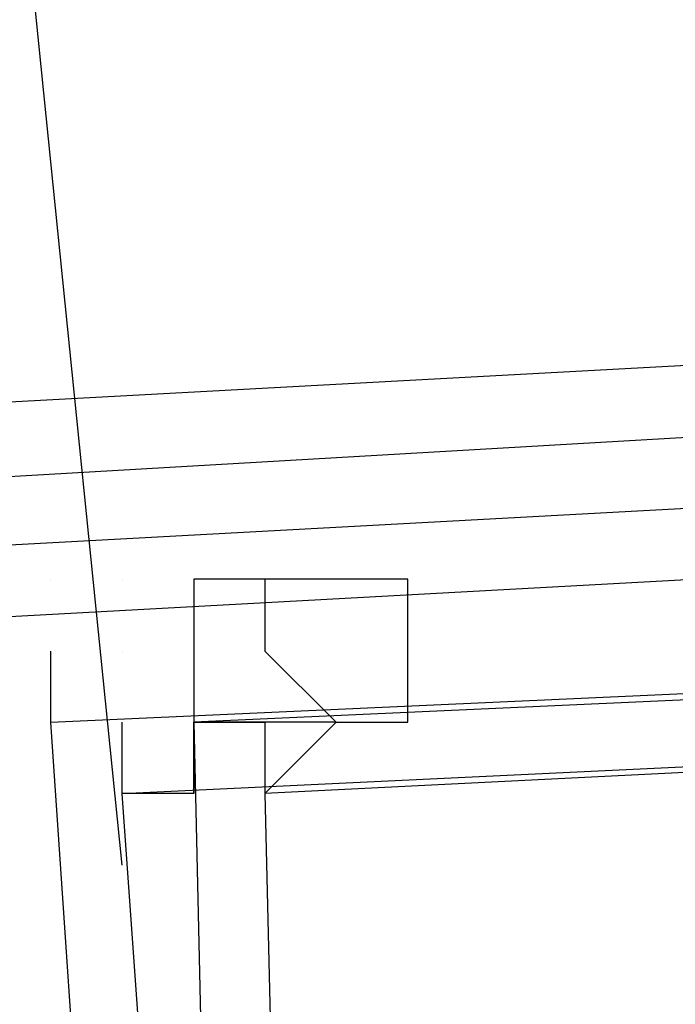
# Model space of a CAD drawing. Header units: feet. Extents: x -79 to 198, y -22 to 181.
# Tile 691 of 982: x 83.474 to 83.597, y 153.938 to 154.122. Entities that reach past the tile are written whole.
import ezdxf

# ---------------------------------------------------------------- set-up
doc = ezdxf.new("R2010")
doc.units = ezdxf.units.FT
doc.layers.add('A-LINEA', color=7, linetype='CONTINUOUS')

msp = doc.modelspace()

# ---------------------------------------------------------------- linework, layer by layer
at = {"layer": 'A-LINEA'}
for p, q in [((83.4933, 153.9644), (82.96, 159.2311)), ((83.4933, 153.9644), (82.96, 159.2311)), ((83.48, 154.0178), (83.48, 154.0178)), ((83.48, 154.0178), (83.48, 154.0178)), ((83.4933, 154.0178), (83.4933, 154.0178)), ((83.4933, 154.0178), (83.4933, 154.0178)), ((83.5067, 154.0178), (83.5067, 154.0178)), ((83.5067, 154.0178), (83.5067, 154.0178)), ((83.4933, 154.0044), (83.4933, 154.0044)), ((83.4933, 154.0044), (83.4933, 154.0044)), ((83.5067, 154.0044), (83.5067, 154.0044)), ((83.5067, 154.0044), (83.5067, 154.0044)), ((83.4933, 153.9778), (83.4933, 153.9911)), ((83.4933, 153.9778), (83.4933, 153.9911)), ((83.52, 153.9911), (83.52, 153.9911)), ((83.52, 153.9911), (83.52, 153.9911))]:
    msp.add_line(p, q, dxfattribs=at)
for points in [[(83.6, 154.0578), (79.6667, 153.8444), (79.6667, 153.8178), (83.6, 154.0444), (83.6, 154.0578)], [(83.6, 154.0578), (79.6667, 153.8444), (79.6667, 153.8178), (83.6, 154.0444), (83.6, 154.0578)], [(83.6, 154.0311), (79.6667, 153.8178), (79.6667, 153.8044), (83.6, 154.0178), (83.6, 154.0311)], [(83.6, 154.0311), (79.6667, 153.8178), (79.6667, 153.8044), (83.6, 154.0178), (83.6, 154.0311)], [(83.52, 154.0178), (83.52, 154.0044), (83.52, 154.0044), (83.5333, 153.9911), (83.5333, 153.9911), (83.5067, 153.9911), (83.5067, 153.9911), (83.5067, 153.9778), (83.5067, 153.9778), (83.5067, 153.9778), (83.5067, 153.9778), (83.5067, 153.9778), (83.4933, 153.9778), (83.4933, 153.9778), (83.4933, 153.9778), (83.4933, 153.9911), (83.4933, 153.9911), (83.4933, 153.9911), (83.4933, 153.9911)], [(83.52, 154.0178), (83.52, 154.0044), (83.52, 154.0044), (83.5333, 153.9911), (83.5333, 153.9911), (83.5067, 153.9911), (83.5067, 153.9911), (83.5067, 153.9778), (83.5067, 153.9778), (83.5067, 153.9778), (83.5067, 153.9778), (83.5067, 153.9778), (83.4933, 153.9778), (83.4933, 153.9778), (83.4933, 153.9778), (83.4933, 153.9911), (83.4933, 153.9911), (83.4933, 153.9911), (83.4933, 153.9911)], [(83.5333, 154.0178), (83.52, 154.0178), (83.52, 154.0178), (83.5067, 154.0178), (83.5067, 154.0178), (83.5067, 154.0178), (83.5067, 153.9911), (83.5067, 153.9911), (83.52, 153.9911), (83.52, 153.9911), (83.52, 153.9911), (83.52, 153.9911), (83.52, 153.9911), (83.52, 153.9778)], [(83.5333, 154.0178), (83.52, 154.0178), (83.52, 154.0178), (83.5067, 154.0178), (83.5067, 154.0178), (83.5067, 154.0178), (83.5067, 153.9911), (83.5067, 153.9911), (83.52, 153.9911), (83.52, 153.9911), (83.52, 153.9911), (83.52, 153.9911), (83.52, 153.9911), (83.52, 153.9778)], [(83.52, 153.9778), (83.5333, 153.9911), (83.5333, 153.9911), (83.5333, 153.9911), (83.5333, 153.9911), (83.5333, 153.9911), (83.5467, 153.9911), (83.5467, 153.9911), (83.5467, 154.0178), (83.5467, 154.0178), (83.5333, 154.0178), (83.5333, 154.0178)], [(83.52, 153.9778), (83.5333, 153.9911), (83.5333, 153.9911), (83.5333, 153.9911), (83.5333, 153.9911), (83.5333, 153.9911), (83.5467, 153.9911), (83.5467, 153.9911), (83.5467, 154.0178), (83.5467, 154.0178), (83.5333, 154.0178), (83.5333, 154.0178)], [(83.8133, 153.4178), (83.52, 153.4044), (83.48, 153.9911), (83.7733, 154.0044), (83.8133, 153.4178)], [(83.48, 153.9911), (83.48, 154.0044), (83.48, 154.0044)], [(83.8133, 153.4178), (83.52, 153.4044), (83.48, 153.9911), (83.7733, 154.0044), (83.8133, 153.4178)], [(83.48, 153.9911), (83.48, 154.0044), (83.48, 154.0044)], [(83.52, 153.4044), (83.8133, 153.4178), (83.8, 154.0044), (83.5067, 153.9911), (83.52, 153.4044)], [(83.52, 153.4044), (83.8133, 153.4178), (83.8, 154.0044), (83.5067, 153.9911), (83.52, 153.4044)], [(83.8, 153.4311), (83.5333, 153.4178), (83.4933, 153.9778), (83.7733, 153.9911), (83.8, 153.4311)], [(83.8, 153.4311), (83.5333, 153.4178), (83.4933, 153.9778), (83.7733, 153.9911), (83.8, 153.4311)], [(83.5067, 153.9778), (83.5067, 153.9778), (83.5067, 153.9911), (83.5067, 153.9911)], [(83.5067, 153.9778), (83.5067, 153.9778), (83.5067, 153.9911), (83.5067, 153.9911)], [(83.5333, 153.4178), (83.8, 153.4311), (83.7867, 153.9911), (83.52, 153.9778), (83.5333, 153.4178)], [(83.5333, 153.4178), (83.8, 153.4311), (83.7867, 153.9911), (83.52, 153.9778), (83.5333, 153.4178)]]:
    msp.add_lwpolyline(points, dxfattribs=at)
msp.add_lwpolyline([(83.52, 153.9911), (83.52, 153.9911), (83.52, 153.9911), (83.52, 153.9911)], close=True, dxfattribs=at)
msp.add_lwpolyline([(83.52, 153.9911), (83.52, 153.9911), (83.52, 153.9911), (83.52, 153.9911)], close=True, dxfattribs=at)

doc.saveas('drawing.dxf')
